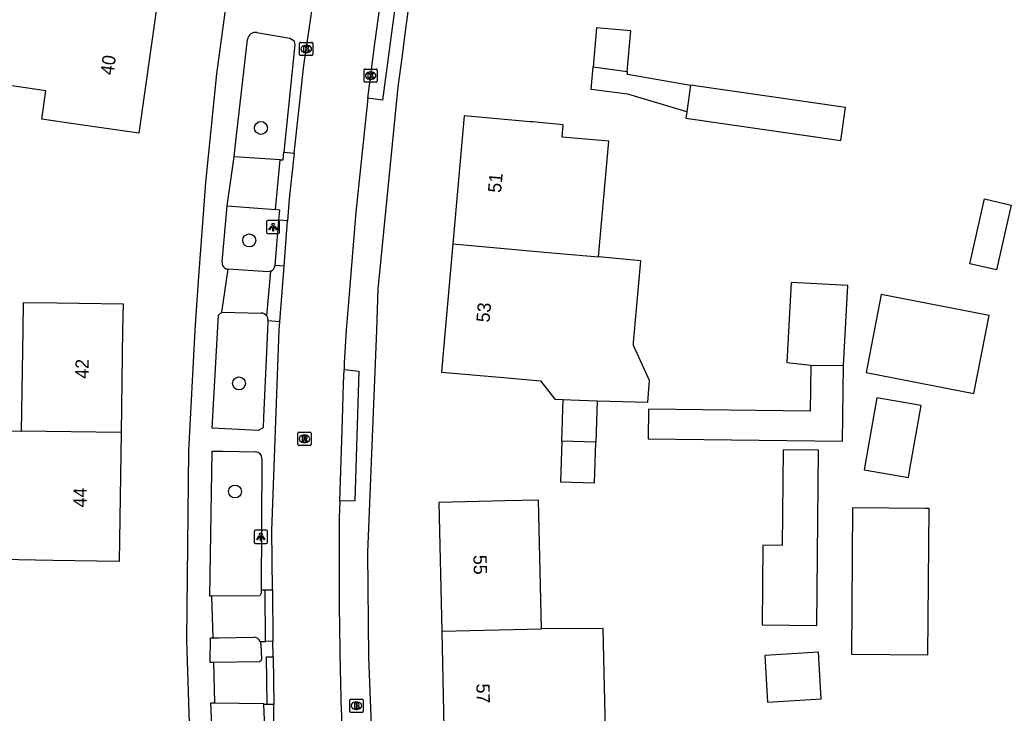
# Model space of a CAD drawing. Extents: x 163010 to 163853, y 382793 to 383982.
# Drawn here: x 163706.6 to 163781.5, y 383471.1 to 383523.4 of the extents above; entities that cross this region are included whole.
import ezdxf

# ---------------------------------------------------------------- set-up
doc = ezdxf.new("R2010")
doc.units = 0
for name, color, linetype in [('IMGEO_Boom', 7, 'Continuous'), ('IMGEO_Brandkraan', 7, 'Continuous'), ('IMGEO_Kolk', 7, 'Continuous'), ('IMGEO_Lichtpunt', 7, 'Continuous'), ('IMGEO_Pand', 7, 'Continuous'), ('IMGEO_Pand_nummerreeks', 7, 'Continuous'), ('IMGEO_Rijbaan_lokaal_gesloten', 7, 'Continuous'), ('IMGEO_Rioolput', 7, 'Continuous'), ('IMGEO_Voetpad_open', 7, 'Continuous')]:
    doc.layers.add(name, color=color, linetype=linetype)

msp = doc.modelspace()

# ---------------------------------------------------------------- linework, layer by layer
at = {"layer": 'IMGEO_Boom'}
for centre in [(163724.796, 383515.252), (163723.91, 383506.762), (163723.136, 383495.968), (163722.835, 383487.814)]:
    msp.add_circle(centre, 0.489, dxfattribs=at)
at = {"layer": 'IMGEO_Brandkraan'}
for p, q in [((163731.504, 383471.221), (163731.504, 383472.073)), ((163731.579, 383472.147), (163732.431, 383472.147)), ((163731.992, 383471.927), (163732.017, 383471.927)), ((163732.505, 383472.073), (163732.505, 383471.221)), ((163732.431, 383471.147), (163731.579, 383471.147)), ((163732.015, 383471.367), (163731.99, 383471.367))]:
    msp.add_line(p, q, dxfattribs=at)
for points in [[(163731.504, 383471.221), (163731.504, 383472.073)], [(163731.579, 383472.147), (163732.431, 383472.147)], [(163731.852, 383471.847), (163731.852, 383471.447), (163732.065, 383471.447)], [(163732.083, 383471.847), (163731.852, 383471.847)], [(163732.031, 383471.766), (163731.977, 383471.766), (163731.977, 383471.69)], [(163731.977, 383471.69), (163732.03, 383471.69)], [(163732.039, 383471.614), (163731.977, 383471.614), (163731.977, 383471.533)], [(163731.977, 383471.533), (163732.039, 383471.533)], [(163732.505, 383472.073), (163732.505, 383471.221)], [(163732.431, 383471.147), (163731.579, 383471.147)]]:
    msp.add_lwpolyline(points, dxfattribs=at)
for centre, radius, start, end in [((163731.581, 383472.071), 0.0765, 91.55205, 178.44795), ((163731.581, 383472.071), 0.0765, 91.55205, 178.44795), ((163732.032, 383471.728), 0.0379, 267.82845, 90.93552), ((163732.04, 383471.573), 0.0404, 269.87594, 90.50774), ((163732.087, 383471.702), 0.145, 59.4692, 91.53667), ((163732.112, 383471.749), 0.0922, 285.51372, 58.15012), ((163732.117, 383471.557), 0.105, 301.31148, 78.98903), ((163732.429, 383472.071), 0.0765, 1.55205, 88.44795), ((163732.429, 383472.071), 0.0765, 1.55205, 88.44795), ((163731.581, 383471.223), 0.0765, 181.55205, 268.44795), ((163731.581, 383471.223), 0.0765, 181.55205, 268.44795), ((163732.071, 383471.698), 0.251, 268.66757, 293.53466), ((163732.429, 383471.223), 0.0765, 271.55205, 358.44795), ((163732.429, 383471.223), 0.0765, 271.55205, 358.44795)]:
    msp.add_arc(centre, radius, start, end, dxfattribs=at)
for centre, major_axis, ratio, start_param, end_param in [((163731.991, 383471.647), (-0.387, 0.002), 0.722429, 4.712389, 7.853982), ((163732.016, 383471.647), (-0.39, 0.002), 0.717154, 1.570796, 4.712389)]:
    msp.add_ellipse(centre, major_axis=major_axis, ratio=ratio, start_param=start_param, end_param=end_param, dxfattribs=at)
at = {"layer": 'IMGEO_Kolk'}
for p, q in [((163727.793, 383521.713), (163728.645, 383521.713)), ((163727.718, 383520.787), (163727.718, 383521.639)), ((163728.206, 383521.493), (163728.231, 383521.493)), ((163728.719, 383521.639), (163728.719, 383520.787)), ((163728.645, 383520.713), (163727.793, 383520.713)), ((163728.229, 383520.933), (163728.204, 383520.933)), ((163732.581, 383518.772), (163732.581, 383519.624)), ((163732.656, 383519.698), (163733.508, 383519.698)), ((163733.069, 383519.478), (163733.094, 383519.478)), ((163733.582, 383519.624), (163733.582, 383518.772)), ((163733.508, 383518.698), (163732.656, 383518.698)), ((163733.092, 383518.918), (163733.067, 383518.918))]:
    msp.add_line(p, q, dxfattribs=at)
for points in [[(163727.793, 383521.713), (163728.645, 383521.713)], [(163727.718, 383520.787), (163727.718, 383521.639)], [(163728.039, 383521.413), (163728.162, 383521.413), (163728.162, 383521.262), (163728.292, 383521.413), (163728.456, 383521.413), (163728.31, 383521.262), (163728.463, 383521.013), (163728.311, 383521.013), (163728.226, 383521.177), (163728.162, 383521.11), (163728.162, 383521.013), (163728.039, 383521.013), (163728.039, 383521.413)], [(163728.719, 383521.639), (163728.719, 383520.787)], [(163728.645, 383520.713), (163727.793, 383520.713)], [(163732.581, 383518.772), (163732.581, 383519.624)], [(163732.656, 383519.698), (163733.508, 383519.698)], [(163733.582, 383519.624), (163733.582, 383518.772)], [(163733.508, 383518.698), (163732.656, 383518.698)], [(163732.902, 383519.398), (163733.025, 383519.398), (163733.025, 383519.247), (163733.155, 383519.398), (163733.319, 383519.398), (163733.173, 383519.247), (163733.326, 383518.998), (163733.174, 383518.998), (163733.089, 383519.162), (163733.025, 383519.095), (163733.025, 383518.998), (163732.902, 383518.998), (163732.902, 383519.398)]]:
    msp.add_lwpolyline(points, dxfattribs=at)
for centre, start, end in [((163727.795, 383521.637), 91.55205, 178.44795), ((163727.795, 383521.637), 91.55205, 178.44795), ((163728.643, 383521.637), 1.55205, 88.44795), ((163728.643, 383521.637), 1.55205, 88.44795), ((163727.795, 383520.789), 181.55205, 268.44795), ((163727.795, 383520.789), 181.55205, 268.44795), ((163728.643, 383520.789), 271.55205, 358.44795), ((163728.643, 383520.789), 271.55205, 358.44795), ((163732.658, 383519.622), 91.55205, 178.44795), ((163732.658, 383519.622), 91.55205, 178.44795), ((163733.506, 383519.622), 1.55205, 88.44795), ((163733.506, 383519.622), 1.55205, 88.44795), ((163732.658, 383518.774), 181.55205, 268.44795), ((163732.658, 383518.774), 181.55205, 268.44795), ((163733.506, 383518.774), 271.55205, 358.44795), ((163733.506, 383518.774), 271.55205, 358.44795)]:
    msp.add_arc(centre, 0.0765, start, end, dxfattribs=at)
for centre, major_axis, ratio, start_param, end_param in [((163728.205, 383521.213), (-0.387, 0.002), 0.722429, 4.712389, 7.853982), ((163728.23, 383521.213), (-0.39, 0.002), 0.717154, 1.570796, 4.712389), ((163733.068, 383519.198), (-0.387, 0.002), 0.722429, 4.712389, 7.853982), ((163733.093, 383519.198), (-0.39, 0.002), 0.717154, 1.570796, 4.712389)]:
    msp.add_ellipse(centre, major_axis=major_axis, ratio=ratio, start_param=start_param, end_param=end_param, dxfattribs=at)
at = {"layer": 'IMGEO_Lichtpunt'}
for p, q in [((163726.114, 383508.271), (163725.306, 383508.271)), ((163726.114, 383508.271), (163725.306, 383508.271)), ((163725.212, 383508.176), (163725.212, 383507.369)), ((163725.212, 383508.176), (163725.212, 383507.369)), ((163726.208, 383507.369), (163726.208, 383508.176)), ((163726.208, 383507.369), (163726.208, 383508.176)), ((163725.306, 383507.275), (163726.114, 383507.275)), ((163725.306, 383507.275), (163726.114, 383507.275)), ((163724.289, 383484.798), (163724.289, 383483.991)), ((163724.289, 383484.798), (163724.289, 383483.991)), ((163725.191, 383484.893), (163724.383, 383484.893)), ((163725.191, 383484.893), (163724.383, 383484.893)), ((163725.285, 383483.991), (163725.285, 383484.798)), ((163725.285, 383483.991), (163725.285, 383484.798)), ((163724.383, 383483.897), (163725.191, 383483.897)), ((163724.383, 383483.897), (163725.191, 383483.897))]:
    msp.add_line(p, q, dxfattribs=at)
for points in [[(163725.586, 383507.84), (163725.625, 383507.812), (163725.437, 383507.55), (163725.399, 383507.577), (163725.586, 383507.84)], [(163725.688, 383507.792), (163725.735, 383507.792), (163725.735, 383507.47), (163725.688, 383507.47), (163725.688, 383507.792)], [(163725.798, 383507.812), (163725.836, 383507.839), (163726.023, 383507.577), (163725.984, 383507.549), (163725.798, 383507.812)], [(163724.663, 383484.462), (163724.702, 383484.434), (163724.514, 383484.172), (163724.476, 383484.199), (163724.663, 383484.462)], [(163724.765, 383484.414), (163724.812, 383484.414), (163724.812, 383484.092), (163724.765, 383484.092), (163724.765, 383484.414)], [(163724.875, 383484.434), (163724.913, 383484.461), (163725.1, 383484.199), (163725.061, 383484.171), (163724.875, 383484.434)]]:
    msp.add_lwpolyline(points, dxfattribs=at)
for centre in [(163725.711, 383507.974), (163724.788, 383484.596)]:
    msp.add_circle(centre, 0.0994, dxfattribs=at)
for centre, start, end in [((163725.306, 383508.176), 90, 180), ((163725.306, 383508.176), 90, 180), ((163726.114, 383508.176), 0, 90), ((163726.114, 383508.176), 0, 90), ((163725.306, 383507.369), 180, 270), ((163725.306, 383507.369), 180, 270), ((163726.114, 383507.369), 270, 0), ((163726.114, 383507.369), 270, 360), ((163724.383, 383484.798), 90, 180), ((163724.383, 383484.798), 90, 180), ((163725.191, 383484.798), 0, 90), ((163725.191, 383484.798), 0, 90), ((163724.383, 383483.991), 180, 270), ((163724.383, 383483.991), 180, 270), ((163725.191, 383483.991), 270, 0), ((163725.191, 383483.991), 270, 360)]:
    msp.add_arc(centre, 0.0946, start, end, dxfattribs=at)
at = {"layer": 'IMGEO_Pand'}
for points in [[(163716.936, 383524.448), (163715.575, 383514.865), (163710.625, 383515.568), (163708.235, 383515.907), (163708.542, 383518.065), (163704.086, 383518.697), (163705.141, 383526.123), (163709.596, 383525.488)], [(163752.465, 383519.522), (163752.738, 383522.575), (163750.148, 383522.806), (163749.886, 383519.875)], [(163756.96, 383516.48), (163752.51, 383517.791), (163749.732, 383518.151), (163749.886, 383519.875)], [(163749.886, 383519.875), (163752.465, 383519.522)], [(163752.465, 383519.522), (163752.446, 383519.307), (163752.643, 383519.28), (163757.235, 383518.48)], [(163756.96, 383516.48), (163756.89, 383515.991), (163768.601, 383514.317), (163768.957, 383516.805), (163757.235, 383518.48)], [(163757.235, 383518.48), (163756.96, 383516.48)], [(163750.29, 383505.513), (163751.062, 383514.242), (163747.542, 383514.553), (163747.626, 383515.499), (163745.336, 383515.703), (163745.137, 383515.721), (163740.156, 383516.166), (163739.292, 383506.494)], [(163781.462, 383509.434), (163780.344, 383504.541), (163778.332, 383505.001), (163779.45, 383509.894), (163781.462, 383509.434)], [(163739.292, 383506.494), (163738.712, 383500), (163738.429, 383496.827), (163743.41, 383496.382), (163745.914, 383496.158), (163746.987, 383494.77), (163747.617, 383494.75)], [(163739.292, 383506.494), (163746.77, 383505.827), (163750.29, 383505.513)], [(163750.196, 383494.668), (163754.009, 383494.547), (163754.155, 383496.189), (163752.923, 383498.832), (163752.944, 383499.071), (163752.969, 383499.347), (163753.493, 383505.227), (163750.29, 383505.513)], [(163768.786, 383497.324), (163769.114, 383503.366), (163764.853, 383503.598), (163764.524, 383497.552), (163766.331, 383497.353)], [(163770.499, 383496.798), (163778.647, 383495.213), (163779.792, 383501.103), (163771.645, 383502.687), (163770.499, 383496.798)], [(163706.713, 383492.373), (163706.83, 383500), (163706.862, 383502.088), (163709.379, 383502.049), (163714.378, 383501.971), (163714.347, 383500), (163714.226, 383492.255)], [(163766.331, 383497.353), (163766.291, 383493.879), (163754.067, 383494.022), (163754.041, 383491.785), (163768.718, 383491.613), (163768.786, 383497.324)], [(163766.331, 383497.353), (163768.786, 383497.324)], [(163747.517, 383491.616), (163747.617, 383494.75)], [(163747.617, 383494.75), (163748.197, 383494.732), (163750.196, 383494.668)], [(163770.369, 383489.451), (163773.7, 383488.865), (163773.81, 383489.488), (163774.655, 383494.292), (163771.324, 383494.878), (163770.369, 383489.451)], [(163750.196, 383494.668), (163750.097, 383491.545)], [(163714.226, 383492.255), (163714.075, 383482.539), (163709.076, 383482.618), (163702.563, 383482.72), (163702.715, 383492.435), (163706.713, 383492.373)], [(163714.226, 383492.255), (163706.713, 383492.373)], [(163747.517, 383491.616), (163747.42, 383488.549), (163749.999, 383488.467), (163750.097, 383491.545)], [(163750.097, 383491.545), (163747.517, 383491.616)], [(163762.661, 383477.747), (163766.785, 383477.71), (163766.904, 383490.943), (163764.232, 383490.967), (163764.167, 383483.741), (163762.715, 383483.754), (163762.661, 383477.747)], [(163745.982, 383477.451), (163745.764, 383487.162), (163743.23, 383487.105), (163738.231, 383486.992), (163738.45, 383477.28)], [(163775.001, 383486.527), (163769.488, 383486.577), (163769.389, 383475.529), (163775.174, 383475.478), (163775.273, 383486.525), (163775.001, 383486.527)], [(163738.45, 383477.28), (163738.668, 383467.57), (163746.307, 383467.742), (163746.289, 383468.572), (163750.838, 383468.675), (163750.64, 383477.472), (163745.982, 383477.451)], [(163738.45, 383477.28), (163745.982, 383477.451)], [(163762.858, 383475.446), (163763.066, 383471.926), (163767.108, 383472.165), (163766.899, 383475.685), (163762.858, 383475.446)]]:
    msp.add_lwpolyline(points, dxfattribs=at)
at = {"layer": 'IMGEO_Rijbaan_lokaal_gesloten'}
for points in [[(163727.312, 383513.341), (163728.046, 383519.973), (163729.451, 383529.569)], [(163733.399, 383521.619), (163733.937, 383525.438)], [(163732.877, 383517.505), (163733.399, 383521.619)], [(163732.877, 383517.505), (163731.964, 383508.901), (163731.41, 383502.115), (163731.237, 383500), (163731.089, 383497.52), (163731.073, 383497.01)], [(163727.312, 383513.341), (163726.931, 383509.894), (163726.804, 383508.236)], [(163726.542, 383504.825), (163726.804, 383508.236)], [(163726.219, 383500.611), (163726.542, 383504.825)], [(163725.662, 383480.393), (163725.613, 383484.87), (163726.172, 383500), (163726.219, 383500.611)], [(163731.039, 383495.959), (163731.073, 383497.01)], [(163730.951, 383493.251), (163731.039, 383495.959)], [(163730.752, 383487.091), (163730.951, 383493.251)], [(163730.752, 383487.091), (163730.712, 383485.836)], [(163725.662, 383480.393), (163725.704, 383476.508)], [(163725.718, 383475.337), (163725.704, 383476.508)], [(163725.718, 383475.337), (163725.76, 383471.737)], [(163726.705, 383456.308), (163726.26, 383461.015), (163725.773, 383470.595), (163725.76, 383471.737)]]:
    msp.add_lwpolyline(points, dxfattribs=at)
msp.add_arc((164096.788, 383482.307), 366.093, 179.4477, 182.225, dxfattribs=at)
at = {"layer": 'IMGEO_Rioolput'}
for p, q in [((163727.584, 383491.361), (163727.584, 383492.213)), ((163727.659, 383492.287), (163728.511, 383492.287)), ((163728.072, 383492.067), (163728.097, 383492.067)), ((163728.585, 383492.213), (163728.585, 383491.361)), ((163728.511, 383491.287), (163727.659, 383491.287)), ((163728.095, 383491.507), (163728.07, 383491.507))]:
    msp.add_line(p, q, dxfattribs=at)
for points in [[(163727.584, 383491.361), (163727.584, 383492.213)], [(163727.659, 383492.287), (163728.511, 383492.287)], [(163728.173, 383491.985), (163727.921, 383491.987), (163727.921, 383491.587)], [(163727.921, 383491.587), (163728.045, 383491.587), (163728.045, 383491.749), (163728.056, 383491.749)], [(163728.099, 383491.906), (163728.045, 383491.906), (163728.045, 383491.825)], [(163728.045, 383491.825), (163728.097, 383491.825)], [(163728.585, 383492.213), (163728.585, 383491.361)], [(163728.511, 383491.287), (163727.659, 383491.287)], [(163728.103, 383491.72), (163728.174, 383491.587), (163728.314, 383491.587), (163728.249, 383491.713)]]:
    msp.add_lwpolyline(points, dxfattribs=at)
for centre, radius, start, end in [((163727.661, 383492.211), 0.0765, 91.55205, 178.44795), ((163727.661, 383492.211), 0.0765, 91.55205, 178.44795), ((163728.055, 383491.696), 0.0533, 26.02933, 88.69889), ((163728.081, 383492.014), 0.19, 274.7715, 282.96867), ((163728.105, 383491.81), 0.0964, 77.00612, 93.18647), ((163728.119, 383491.867), 0.0378, 276.66336, 79.67722), ((163728.172, 383491.875), 0.109, 350.36119, 89.41601), ((163728.17, 383491.875), 0.112, 277.58423, 350.98172), ((163728.154, 383491.66), 0.108, 29.51342, 73.79051), ((163728.509, 383492.211), 0.0765, 1.55205, 88.44795), ((163728.509, 383492.211), 0.0765, 1.55205, 88.44795), ((163727.661, 383491.363), 0.0765, 181.55205, 268.44795), ((163727.661, 383491.363), 0.0765, 181.55205, 268.44795), ((163728.509, 383491.363), 0.0765, 271.55205, 358.44795), ((163728.509, 383491.363), 0.0765, 271.55205, 358.44795)]:
    msp.add_arc(centre, radius, start, end, dxfattribs=at)
for centre, major_axis, ratio, start_param, end_param in [((163728.071, 383491.787), (-0.387, 0.002), 0.722429, 4.712389, 7.853982), ((163728.096, 383491.787), (-0.39, 0.002), 0.717154, 1.570796, 4.712389)]:
    msp.add_ellipse(centre, major_axis=major_axis, ratio=ratio, start_param=start_param, end_param=end_param, dxfattribs=at)
at = {"layer": 'IMGEO_Voetpad_open'}
for points in [[(163721.459, 383442.472), (163720.475, 383451.878), (163719.585, 383464.795), (163719.2, 383476.618), (163719.341, 383490.889), (163719.819, 383500), (163719.927, 383501.495), (163720.111, 383504.051), (163720.622, 383511.143), (163721.472, 383519.343), (163722.755, 383528.789), (163724.202, 383537.35), (163724.79, 383540.017), (163725.288, 383542.277), (163726.604, 383548.248), (163729.157, 383557.57), (163732.34, 383566.982), (163733.188, 383569.487), (163742.31, 383596.457), (163738.042, 383597.88)], [(163733.937, 383525.438), (163735.023, 383525.278), (163733.988, 383517.35), (163732.877, 383517.505)], [(163739.951, 383416.376), (163736.836, 383432.541), (163735.428, 383442.967), (163734.273, 383453.423), (163733.374, 383464.365), (163732.953, 383475.3), (163732.877, 383483.22), (163733.537, 383500), (163733.658, 383503.091), (163735.167, 383518.367), (163735.477, 383520.71), (163735.668, 383522.154), (163735.967, 383524.41)], [(163724.492, 383522.458), (163726.987, 383522.028), (163727.27, 383521.856), (163727.359, 383521.538), (163726.537, 383513.427)], [(163722.776, 383513.068), (163722.862, 383514.032), (163723.788, 383521.932)], [(163722.24, 383509.383), (163722.776, 383513.068)], [(163726.247, 383512.85), (163722.776, 383513.068)], [(163725.886, 383509.085), (163726.247, 383512.85)], [(163726.247, 383512.85), (163726.477, 383512.836), (163726.537, 383513.427)], [(163726.537, 383513.427), (163727.312, 383513.341)], [(163721.865, 383505.135), (163722.24, 383509.383)], [(163722.24, 383509.383), (163725.886, 383509.085)], [(163726.152, 383508.29), (163726.215, 383509.058), (163725.886, 383509.085)], [(163725.873, 383504.876), (163726.152, 383508.29)], [(163726.804, 383508.236), (163726.152, 383508.29)], [(163721.845, 383501.352), (163722.315, 383504.589)], [(163725.541, 383504.44), (163725.333, 383504.393), (163722.315, 383504.589)], [(163726.542, 383504.825), (163725.873, 383504.876)], [(163725.228, 383501.063), (163725.541, 383504.44)], [(163725.327, 383500.688), (163725.291, 383500), (163724.992, 383493.418), (163724.969, 383492.624), (163724.574, 383492.426), (163721.118, 383492.591), (163721.595, 383501.117), (163721.845, 383501.352)], [(163721.845, 383501.352), (163724.824, 383501.279)], [(163726.219, 383500.611), (163725.327, 383500.688)], [(163731.073, 383497.01), (163732.196, 383496.902), (163731.889, 383487.101), (163730.752, 383487.091)], [(163721.078, 383479.922), (163720.934, 383479.921), (163721.123, 383490.851), (163721.927, 383490.855), (163724.391, 383490.807)], [(163724.875, 383490.313), (163724.814, 383480.387)], [(163724.814, 383480.387), (163724.813, 383480.147), (163724.706, 383479.949), (163721.078, 383479.922)], [(163721.188, 383476.773), (163721.078, 383479.922)], [(163724.814, 383480.387), (163725.127, 383480.39)], [(163725.127, 383480.39), (163725.662, 383480.393)], [(163725.14, 383476.504), (163725.127, 383480.39)], [(163721.239, 383474.913), (163720.958, 383474.909), (163720.983, 383476.777), (163721.188, 383476.773)], [(163721.188, 383476.773), (163721.596, 383476.766), (163724.226, 383476.818)], [(163724.792, 383476.284), (163724.841, 383475.151), (163724.808, 383475.047), (163724.687, 383474.967), (163721.239, 383474.913)], [(163724.742, 383476.495), (163725.14, 383476.504)], [(163725.704, 383476.508), (163725.14, 383476.504)], [(163725.259, 383471.731), (163725.217, 383475.331), (163725.718, 383475.337)], [(163721.316, 383471.861), (163721.239, 383474.913)], [(163724.989, 383471.727), (163725.339, 383463.596), (163725.329, 383463.057), (163725.197, 383462.761), (163724.876, 383462.63), (163721.872, 383462.514), (163721.526, 383462.662), (163721.403, 383462.975), (163721.008, 383471.864), (163721.316, 383471.861)], [(163721.316, 383471.861), (163724.985, 383471.823), (163724.989, 383471.727)], [(163725.259, 383471.731), (163724.989, 383471.727)], [(163725.76, 383471.737), (163725.259, 383471.731)]]:
    msp.add_lwpolyline(points, dxfattribs=at)
for centre, radius, start, end in [((163724.39, 383521.86), 0.606, 80.30552, 173.22564), ((163722.332, 383505.061), 0.473, 171.05066, 267.93839), ((163725.267, 383504.993), 0.617, 296.33772, 349.08607), ((163724.8, 383500.748), 0.532, 36.34422, 87.3931), ((163724.801, 383500.75), 0.53, 353.32784, 36.24952), ((163724.382, 383490.314), 0.493, 359.92534, 88.903), ((163724.237, 383476.261), 0.557, 24.81057, 91.09885), ((163724.217, 383476.259), 0.575, 2.4704, 24.19219)]:
    msp.add_arc(centre, radius, start, end, dxfattribs=at)

# ---------------------------------------------------------------- texts
at = {"layer": 'IMGEO_Pand_nummerreeks'}
for s, rotation, p in [('40', 81.91929, (163713.644, 383519.196)), ('51', 84.89516, (163742.927, 383510.327)), ('53', 84.90089, (163742.054, 383500.546)), ('42', 89.10667, (163711.77, 383496.323)), ('44', 89.10667, (163711.618, 383486.61)), ('55', 271.28895, (163740.842, 383483.02)), ('57', 271.28895, (163741.06, 383473.309))]:
    msp.add_text(s, height=1, rotation=rotation, dxfattribs=at).set_placement(p)

doc.saveas('drawing.dxf')
